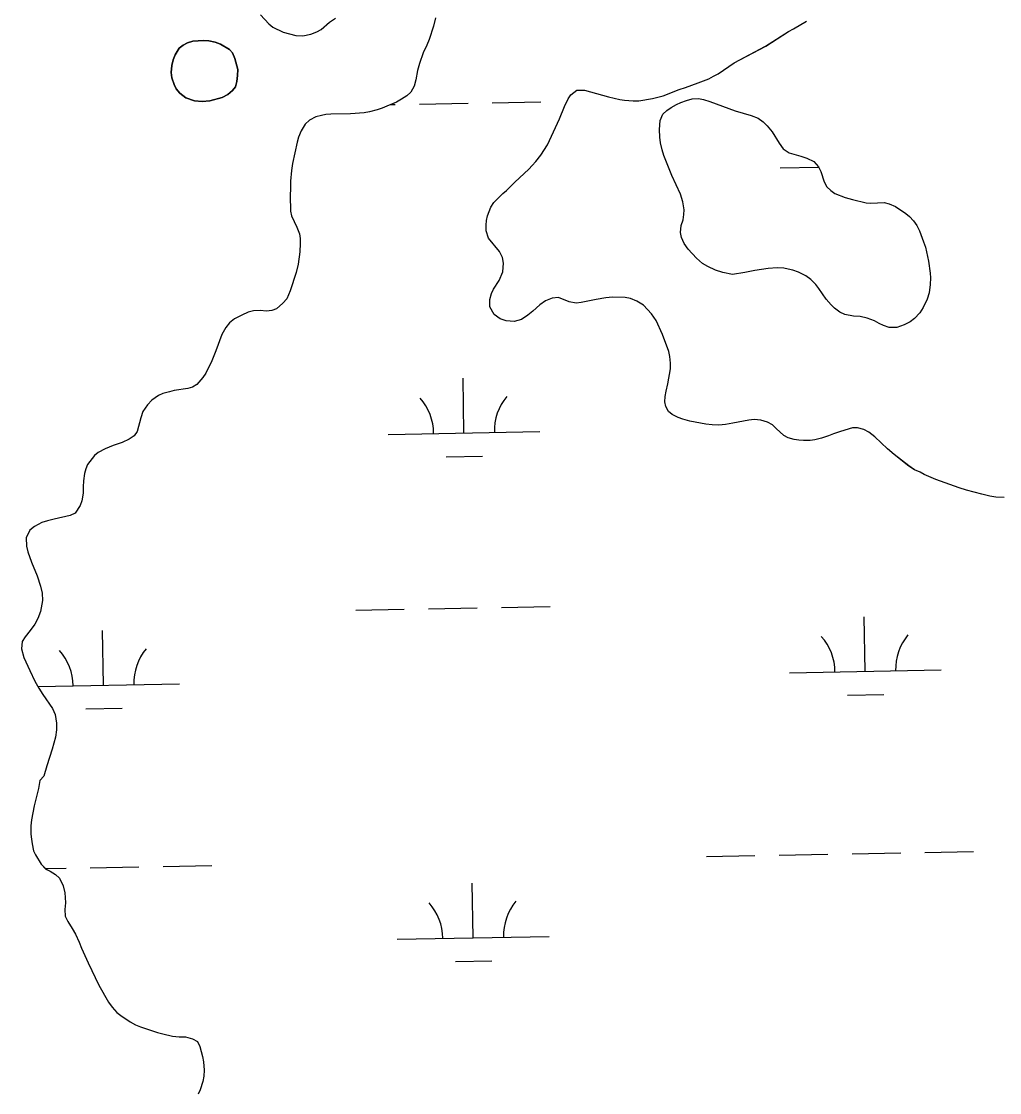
# Model space of a CAD drawing. Extents: x 3957609 to 3995875, y 234277 to 260273.
# Drawn here: x 3980270 to 3980914, y 245780 to 246486 of the extents above; entities that cross this region are included whole.
import ezdxf

# ---------------------------------------------------------------- set-up
doc = ezdxf.new("R2010")
doc.units = 0
doc.layers.add('V-TOPO-SHOR', color=7, linetype='Continuous')
doc.layers.add('V-WETL-SWMP', color=7, linetype='Continuous')

msp = doc.modelspace()

# ---------------------------------------------------------------- linework, layer by layer
at = {"layer": 'V-TOPO-SHOR'}
msp.add_line((3980690.215, 246414.421), (3980690.77, 246420.364), dxfattribs=at)
for points in [[(3980427.524, 246489.92), (3980433.021, 246483.95), (3980435.56, 246481.816), (3980442.341, 246478.605), (3980450.721, 246476.342), (3980455.391, 246476.109), (3980460.492, 246477.151), (3980464.533, 246478.728), (3980467.407, 246480.309), (3980472.842, 246485.062), (3980476.887, 246487.807)], [(3980542.611, 246488.071), (3980541.315, 246482.556), (3980538.517, 246473.753), (3980537.016, 246469.938), (3980534.552, 246464.851), (3980532.082, 246457.853), (3980530.897, 246453.294), (3980529.809, 246447.14), (3980528.732, 246443.003), (3980526.379, 246438.976), (3980523.927, 246436.652), (3980520.306, 246434.329), (3980517.009, 246432.539), (3980510.628, 246429.699)], [(3980676.595, 246433.375), (3980685.625, 246434.825), (3980692.641, 246436.707), (3980703.277, 246440.805), (3980707.315, 246442.063), (3980715.823, 246445.108), (3980722.841, 246447.84), (3980725.928, 246449.632), (3980728.905, 246451.107), (3980739.342, 246458.285), (3980760.197, 246469.346), (3980775.313, 246479.054), (3980778.61, 246480.739), (3980787.126, 246485.695)], [(3980369.064, 246448.432), (3980370.532, 246444.072), (3980371.902, 246441.307), (3980374.227, 246438.325), (3980378.142, 246435.335), (3980383.973, 246433.4), (3980389.068, 246432.849), (3980394.061, 246433.359), (3980402.139, 246435.45), (3980405.969, 246437.45), (3980409.059, 246440.092), (3980410.874, 246442.527), (3980411.738, 246446.134), (3980412.389, 246449.954), (3980412.407, 246453.988), (3980410.632, 246461.215), (3980408.946, 246464.832), (3980406.939, 246467.071), (3980401.006, 246470.597), (3980397.508, 246471.992), (3980393.371, 246472.858), (3980389.976, 246473.086), (3980382.754, 246472.69), (3980379.351, 246471.431), (3980376.584, 246469.954), (3980373.921, 246467.947), (3980371.142, 246463.605), (3980369.963, 246460.427), (3980368.992, 246456.607), (3980368.548, 246452.042), (3980369.064, 246448.432)], [(3980840.448, 246204.003), (3980832.196, 246211.894), (3980828.07, 246214.991), (3980824.891, 246216.703), (3980820.65, 246217.888), (3980817.463, 246217.901), (3980809.49, 246215.49), (3980804.919, 246213.917), (3980801.622, 246212.549), (3980796.944, 246211.083), (3980792.586, 246209.932), (3980789.61, 246209.414), (3980785.045, 246209.432), (3980781.967, 246209.658), (3980778.891, 246210.2), (3980774.967, 246211.28), (3980772.21, 246212.777), (3980767.029, 246217.469), (3980764.596, 246219.92), (3980761.417, 246221.632), (3980757.069, 246222.818), (3980752.717, 246223.26), (3980749.107, 246222.957), (3980738.586, 246220.877), (3980733.804, 246220.047), (3980729.45, 246219.533), (3980724.885, 246219.764), (3980720.746, 246220.207), (3980710.348, 246222.159), (3980705.683, 246223.559), (3980702.607, 246224.739), (3980698.583, 246226.666), (3980696.254, 246228.694), (3980694.462, 246231.887), (3980693.731, 246234.969), (3980693.958, 246238.577), (3980694.61, 246241.973), (3980695.797, 246246.745), (3980697.43, 246256.719), (3980697.551, 246260.436), (3980697.039, 246264.79), (3980696.307, 246268.085), (3980692.32, 246279.355), (3980688.005, 246288.61), (3980685.05, 246292.976), (3980679.657, 246298.625), (3980675.42, 246301.297), (3980671.074, 246303.014), (3980667.574, 246303.665), (3980659.398, 246304.015), (3980654.831, 246303.503), (3980648.562, 246302.469), (3980638.681, 246300.49), (3980635.388, 246299.972), (3980630.825, 246300.841), (3980623.722, 246303.63), (3980619.473, 246303.222), (3980615.112, 246301.437), (3980611.492, 246298.903), (3980606.804, 246294.781), (3980603.502, 246292.141), (3980599.455, 246289.29), (3980594.567, 246287.928), (3980589.152, 246288.27), (3980585.334, 246289.558), (3980581.312, 246292.548), (3980578.465, 246297.552), (3980578.486, 246302.434), (3980579.563, 246306.464), (3980580.849, 246309.219), (3980584.695, 246314.833), (3980587.055, 246320.661), (3980587.397, 246326.287), (3980586.774, 246330.113), (3980584.773, 246333.942), (3980577.589, 246342.89), (3980576.123, 246347.57), (3980576.137, 246351.285), (3980576.362, 246354.363), (3980577.011, 246357.546), (3980579.051, 246363.272), (3980581.187, 246366.235), (3980587.053, 246372.265), (3980589.396, 246374.165), (3980594.94, 246379.664), (3980604.104, 246388.227), (3980606.451, 246390.66), (3980608.798, 246393.304), (3980611.999, 246397.537), (3980616.487, 246404.316), (3980624.414, 246421.378), (3980627.738, 246429.539), (3980630.096, 246434.52), (3980631.91, 246437.168), (3980635.746, 246440.443), (3980640.841, 246440.422), (3980656.75, 246435.898), (3980664.07, 246434.276), (3980667.252, 246433.731), (3980672.878, 246433.389), (3980676.595, 246433.375)], [(3980690.77, 246420.364), (3980692.486, 246424.499), (3980695.044, 246426.93), (3980697.917, 246428.937), (3980701.538, 246430.94), (3980704.407, 246432.201), (3980708.13, 246433.565), (3980711.852, 246434.718), (3980715.886, 246434.915), (3980719.175, 246434.157), (3980723.417, 246432.867), (3980740.061, 246426.641), (3980750.665, 246423.624), (3980755.331, 246421.906), (3980758.507, 246419.557), (3980761.149, 246416.893), (3980764.426, 246412.95), (3980769.067, 246405.5), (3980771.811, 246401.666), (3980775.624, 246398.995), (3980783.366, 246396.947), (3980787.394, 246395.55), (3980791.847, 246393.408), (3980794.91, 246389.787), (3980796.489, 246386.701), (3980798.8, 246380.002), (3980800.592, 246376.705), (3980803.023, 246374.251), (3980805.669, 246372.33), (3980812.558, 246369.541), (3980817.332, 246368.249), (3980826.454, 246366.088), (3980829.534, 246365.863), (3980838.346, 246366.252), (3980841.636, 246365.387), (3980845.768, 246363.673), (3980852.439, 246359.08), (3980854.874, 246357.159), (3980857.622, 246354.281), (3980859.734, 246351.086), (3980861.524, 246347.576), (3980864.256, 246340.451), (3980865.409, 246336.943), (3980867.496, 246327.696), (3980868.63, 246319.729), (3980868.724, 246316.649), (3980868.599, 246312.297), (3980867.836, 246306.884), (3980866.543, 246302.536), (3980863.973, 246297.132), (3980861.728, 246293.531), (3980858.316, 246289.935), (3980855.439, 246287.717), (3980851.396, 246285.61), (3980846.506, 246284.037), (3980841.621, 246284.057), (3980837.806, 246285.241), (3980834.943, 246286.527), (3980831.873, 246288.45), (3980827.101, 246290.169), (3980822.433, 246291.143), (3980818.081, 246291.373), (3980812.247, 246292.565), (3980808.96, 246293.959), (3980805.468, 246296.628), (3980803.352, 246298.864), (3980800.077, 246302.7), (3980795.222, 246309.729), (3980793.215, 246312.285), (3980789.936, 246315.484), (3980786.761, 246317.939), (3980781.887, 246320.508), (3980778.07, 246321.796), (3980775.1, 246322.445), (3980772.128, 246322.988), (3980767.672, 246323.219), (3980761.829, 246322.924), (3980753.01, 246321.474), (3980746.528, 246320.121), (3980738.453, 246318.877), (3980731.877, 246320.18), (3980727.105, 246321.685), (3980722.02, 246324.149), (3980718.629, 246326.179), (3980714.715, 246329.699), (3980709.218, 246335.667), (3980706.578, 246339.394), (3980704.79, 246343.331), (3980704.166, 246346.624), (3980704.503, 246351.082), (3980705.794, 246355.004), (3980706.338, 246358.402), (3980706.455, 246361.48), (3980705.734, 246366.686), (3980704.164, 246371.787), (3980698.478, 246384.127), (3980693.117, 246397.209), (3980692.07, 246401.035), (3980691.03, 246405.711), (3980690.405, 246409.323), (3980690.215, 246414.421)], [(3980510.628, 246429.699), (3980507.543, 246428.542), (3980504.352, 246427.387), (3980499.251, 246426.029), (3980495.745, 246425.511), (3980486.824, 246424.804), (3980473.657, 246424.54), (3980470.577, 246424.235), (3980467.601, 246423.715), (3980463.88, 246422.668), (3980459.731, 246420.561), (3980456.96, 246417.919), (3980454.181, 246413.577), (3980452.466, 246409.442), (3980451.602, 246406.155), (3980448.467, 246392.046), (3980447.811, 246387.483), (3980447.25, 246380.371), (3980447.232, 246375.595), (3980447, 246371.03), (3980447.277, 246360.515), (3980447.901, 246357.435), (3980451.268, 246350.095), (3980453.054, 246345.628), (3980453.468, 246342.546), (3980453.56, 246339.362), (3980453.433, 246333.736), (3980452.337, 246325.775), (3980450.828, 246320.155), (3980447.064, 246308.173), (3980444.813, 246302.872), (3980442.251, 246299.911), (3980437.989, 246296.319), (3980434.907, 246295.055), (3980431.401, 246294.645), (3980427.262, 246295.088), (3980422.908, 246294.891), (3980419.295, 246294.058), (3980415.039, 246292.163), (3980410.251, 246289.741), (3980406.948, 246286.994), (3980404.6, 246283.924), (3980401.928, 246279.265), (3980398.061, 246268.662), (3980395.274, 246261.984), (3980391.418, 246253.825), (3980389.494, 246251.07), (3980385.441, 246246.311), (3980382.675, 246244.621), (3980379.59, 246243.785), (3980370.667, 246242.335), (3980367.478, 246241.604), (3980363.12, 246240.455), (3980360.143, 246239.087), (3980355.883, 246236.026), (3980352.897, 246233.064), (3980349.907, 246228.618), (3980348.614, 246224.481), (3980346.243, 246215.359), (3980344.213, 246212.609), (3980340.914, 246210.284), (3980336.339, 246208.285), (3980330.385, 246206.293), (3980325.066, 246204.085), (3980320.598, 246201.66), (3980318.042, 246199.549), (3980313.559, 246193.726), (3980312.273, 246190.865), (3980311.517, 246187.789), (3980310.859, 246182.909), (3980310.63, 246178.874), (3980310.616, 246174.84), (3980309.639, 246169.642), (3980308.67, 246166.672), (3980305.359, 246161.695), (3980302.166, 246160.01), (3980291.539, 246157.716), (3980287.076, 246156.567), (3980283.355, 246155.414), (3980278.46, 246152.887), (3980275.583, 246150.35), (3980273.121, 246145.262), (3980273.311, 246139.954), (3980274.251, 246136.233), (3980276.664, 246129.323), (3980280.24, 246120.387), (3980282.548, 246113.584), (3980283.59, 246108.908), (3980283.783, 246104.128), (3980282.478, 246096.809), (3980280.866, 246092.25), (3980278.835, 246088.541), (3980275.738, 246084.201), (3980272.324, 246080.074), (3980270.508, 246077.109), (3980269.957, 246072.12), (3980271.526, 246066.592), (3980275.419, 246057.87), (3980278.894, 246050.956), (3980281.424, 246046.272), (3980283.955, 246042.121)], [(3980917.295, 246171.946), (3980911.88, 246172.179), (3980907.847, 246172.832), (3980902.545, 246174.129), (3980892.469, 246176.824), (3980887.697, 246178.329), (3980872.218, 246183.808), (3980864.587, 246187.13), (3980861.937, 246188.629), (3980858.335, 246190.234), (3980854.415, 246192.694), (3980844.785, 246200.376), (3980840.448, 246204.003)], [(3980283.955, 246042.121), (3980290.5, 246032.858), (3980292.077, 246029.028), (3980293.009, 246023.292), (3980293.097, 246018.831), (3980292.335, 246014.057), (3980290.285, 246006.103), (3980286.63, 245995.181), (3980284.799, 245988.394), (3980282.026, 245985.537), (3980281.26, 245980.126), (3980278.347, 245968.776), (3980276.504, 245959.439), (3980276.17, 245955.513), (3980276.254, 245949.992), (3980276.56, 245946.805), (3980276.971, 245943.725), (3980278.014, 245939.154), (3980279.277, 245936.389), (3980282.97, 245930.323), (3980286.14, 245927.017), (3980288.897, 245925.731), (3980292.497, 245923.488), (3980294.928, 245921.141), (3980297.351, 245916.036), (3980298.5, 245911.465), (3980298.807, 245908.278), (3980298.897, 245904.88), (3980298.455, 245900.528), (3980298.756, 245895.961), (3980300.439, 245892.451), (3980303.288, 245887.876), (3980305.504, 245884.257), (3980308.029, 245879.043), (3980309.606, 245875.002), (3980314.026, 245865.215), (3980320.975, 245850.535), (3980327.299, 245839.467), (3980329.728, 245836.166), (3980332.898, 245832.543), (3980335.331, 245830.515), (3980341.473, 245826.35), (3980345.182, 245824.423), (3980348.362, 245823.136), (3980359.602, 245819.481), (3980363.208, 245818.51), (3980369.572, 245817.103), (3980373.817, 245816.663), (3980378.065, 245816.644), (3980382.732, 245815.246), (3980386.015, 245813.533), (3980387.383, 245810.236), (3980389.265, 245803.539), (3980389.89, 245800.139), (3980390.291, 245794.51), (3980390.168, 245790.688), (3980389.519, 245787.081), (3980387.797, 245781.673), (3980386.298, 245778.705)]]:
    msp.add_lwpolyline(points, dxfattribs=at)
at = {"layer": 'V-WETL-SWMP'}
for p, q in [((3980580.121, 246432.086), (3980612.115, 246432.668)), ((3980513.26, 246430.87), (3980516.131, 246430.922)), ((3980532.129, 246431.213), (3980564.123, 246431.795)), ((3980769.778, 246389.097), (3980795.028, 246389.556)), ((3980561.482, 246214.468), (3980560.827, 246250.462)), ((3980511.49, 246213.559), (3980611.474, 246215.377)), ((3980549.764, 246198.821), (3980573.76, 246199.258)), ((3980490.185, 246097.721), (3980522.179, 246098.302)), ((3980538.177, 246098.593), (3980570.171, 246099.175)), ((3980586.169, 246099.466), (3980618.163, 246100.048)), ((3980825.817, 246057.386), (3980825.163, 246093.38)), ((3980323.992, 246048.261), (3980323.338, 246084.255)), ((3980775.826, 246056.477), (3980875.809, 246058.295)), ((3980280.774, 246047.475), (3980373.984, 246049.17)), ((3980814.1, 246041.739), (3980838.096, 246042.175)), ((3980312.275, 246032.614), (3980336.271, 246033.051)), ((3980865.15, 245938.01), (3980897.145, 245938.592)), ((3980721.174, 245935.392), (3980753.169, 245935.974)), ((3980769.166, 245936.265), (3980801.161, 245936.846)), ((3980817.158, 245937.137), (3980849.153, 245937.719)), ((3980285.703, 245927.474), (3980299.336, 245927.722)), ((3980315.333, 245928.013), (3980347.328, 245928.594)), ((3980363.325, 245928.885), (3980395.32, 245929.467)), ((3980567.53, 245881.848), (3980566.875, 245917.842)), ((3980517.538, 245880.939), (3980617.522, 245882.757)), ((3980555.812, 245866.201), (3980579.809, 245866.638))]:
    msp.add_line(p, q, dxfattribs=at)
for points in [[(3980427.523, 246489.92), (3980433.02, 246483.951), (3980435.56, 246481.817), (3980442.342, 246478.605), (3980450.721, 246476.341), (3980455.391, 246476.109), (3980460.492, 246477.15), (3980464.533, 246478.727), (3980467.406, 246480.308), (3980472.841, 246485.063), (3980476.887, 246487.807)], [(3980542.611, 246488.071), (3980541.314, 246482.555), (3980538.518, 246473.754), (3980537.016, 246469.937), (3980534.553, 246464.851), (3980532.083, 246457.853), (3980530.896, 246453.293), (3980529.809, 246447.139), (3980528.731, 246443.002), (3980526.378, 246438.977), (3980523.927, 246436.651), (3980520.307, 246434.33), (3980517.009, 246432.539), (3980510.627, 246429.698), (3980507.543, 246428.542), (3980504.353, 246427.387), (3980499.251, 246426.028), (3980495.745, 246425.511), (3980486.823, 246424.804), (3980473.656, 246424.539), (3980470.576, 246424.234), (3980467.601, 246423.715)], [(3980728.906, 246451.106), (3980739.341, 246458.284), (3980760.196, 246469.347), (3980775.313, 246479.054), (3980778.611, 246480.739), (3980787.125, 246485.695)], [(3980801.621, 246212.55), (3980796.944, 246211.083), (3980792.586, 246209.933), (3980789.611, 246209.414), (3980785.045, 246209.433), (3980781.967, 246209.658), (3980778.89, 246210.201), (3980774.966, 246211.279), (3980772.211, 246212.776), (3980767.028, 246217.469), (3980764.596, 246219.921), (3980761.417, 246221.633), (3980757.069, 246222.819), (3980752.718, 246223.261), (3980749.106, 246222.957), (3980738.586, 246220.876), (3980733.805, 246220.047), (3980729.45, 246219.533), (3980724.885, 246219.764), (3980720.746, 246220.206), (3980710.349, 246222.159), (3980705.683, 246223.559), (3980702.608, 246224.739), (3980698.582, 246226.667), (3980696.254, 246228.694), (3980694.462, 246231.886), (3980693.731, 246234.968), (3980693.958, 246238.577), (3980694.609, 246241.972), (3980695.797, 246246.745), (3980697.43, 246256.719), (3980697.551, 246260.435), (3980697.038, 246264.79), (3980696.308, 246268.085), (3980692.319, 246279.356), (3980688.004, 246288.611), (3980685.049, 246292.976), (3980679.657, 246298.625), (3980675.42, 246301.297), (3980671.074, 246303.013), (3980667.573, 246303.665), (3980659.399, 246304.016), (3980654.831, 246303.504), (3980648.563, 246302.468), (3980638.68, 246300.491), (3980635.387, 246299.973), (3980630.824, 246300.841), (3980623.722, 246303.631), (3980619.473, 246303.223), (3980615.113, 246301.436), (3980611.492, 246298.903), (3980606.804, 246294.781), (3980603.502, 246292.14), (3980599.455, 246289.29), (3980594.566, 246287.929), (3980589.152, 246288.27), (3980585.335, 246289.559), (3980581.313, 246292.549), (3980578.466, 246297.551), (3980578.486, 246302.435), (3980579.564, 246306.465), (3980580.85, 246309.22), (3980584.695, 246314.832), (3980587.054, 246320.662), (3980587.396, 246326.288), (3980586.774, 246330.113), (3980584.773, 246333.943), (3980577.589, 246342.891), (3980576.122, 246347.569), (3980576.137, 246351.285), (3980576.362, 246354.364), (3980577.012, 246357.546), (3980579.052, 246363.271), (3980581.188, 246366.236), (3980587.052, 246372.264), (3980589.396, 246374.165), (3980594.939, 246379.664), (3980604.105, 246388.227), (3980606.451, 246390.66), (3980608.798, 246393.304), (3980612, 246397.538), (3980616.487, 246404.315), (3980624.414, 246421.378), (3980627.738, 246429.54), (3980630.095, 246434.52), (3980631.91, 246437.167), (3980635.746, 246440.443), (3980640.842, 246440.422), (3980656.75, 246435.898), (3980664.07, 246434.276), (3980667.253, 246433.732), (3980672.879, 246433.39), (3980676.595, 246433.375), (3980685.626, 246434.825), (3980692.641, 246436.708), (3980703.276, 246440.805), (3980707.315, 246442.063), (3980715.822, 246445.107), (3980722.841, 246447.839), (3980725.927, 246449.632), (3980728.906, 246451.106)], [(3980690.215, 246414.421), (3980690.77, 246420.365), (3980692.485, 246424.499), (3980695.043, 246426.93), (3980697.918, 246428.936), (3980701.537, 246430.939), (3980704.408, 246432.201), (3980708.13, 246433.566), (3980711.851, 246434.719), (3980715.887, 246434.915), (3980719.175, 246434.158), (3980723.417, 246432.867), (3980740.061, 246426.641), (3980750.666, 246423.625), (3980755.331, 246421.907), (3980758.507, 246419.558), (3980761.15, 246416.893), (3980764.426, 246412.951), (3980769.067, 246405.5), (3980771.812, 246401.666), (3980775.624, 246398.996), (3980783.366, 246396.948), (3980787.395, 246395.551), (3980791.846, 246393.409), (3980794.91, 246389.787), (3980796.49, 246386.701), (3980798.799, 246380.003), (3980800.591, 246376.704), (3980803.023, 246374.252), (3980805.669, 246372.33), (3980812.559, 246369.541), (3980817.332, 246368.248), (3980826.454, 246366.087), (3980829.533, 246365.862), (3980838.347, 246366.251), (3980841.635, 246365.388), (3980845.769, 246363.673), (3980852.439, 246359.08), (3980854.873, 246357.159), (3980857.622, 246354.281), (3980859.733, 246351.087), (3980861.523, 246347.576), (3980864.255, 246340.451), (3980865.409, 246336.942), (3980867.495, 246327.697), (3980868.63, 246319.729), (3980868.724, 246316.649), (3980868.6, 246312.297), (3980867.835, 246306.885), (3980866.543, 246302.537), (3980863.973, 246297.132), (3980861.728, 246293.531), (3980858.316, 246289.935), (3980855.44, 246287.717), (3980851.397, 246285.61), (3980846.506, 246284.037), (3980841.622, 246284.057), (3980837.805, 246285.241), (3980834.943, 246286.527), (3980831.872, 246288.45), (3980827.101, 246290.168), (3980822.433, 246291.143), (3980818.081, 246291.373), (3980812.246, 246292.565), (3980808.96, 246293.959), (3980805.467, 246296.627), (3980803.353, 246298.865), (3980800.077, 246302.701), (3980795.222, 246309.729), (3980793.215, 246312.285), (3980789.936, 246315.484), (3980786.761, 246317.939), (3980781.887, 246320.507), (3980778.07, 246321.796), (3980775.1, 246322.445), (3980772.129, 246322.988), (3980767.671, 246323.219), (3980761.83, 246322.924), (3980753.011, 246321.474), (3980746.529, 246320.12), (3980738.454, 246318.878), (3980731.877, 246320.179), (3980727.105, 246321.685), (3980722.019, 246324.148), (3980718.629, 246326.179), (3980714.715, 246329.699), (3980709.218, 246335.667), (3980706.579, 246339.394), (3980704.79, 246343.33), (3980704.166, 246346.624), (3980704.503, 246351.082), (3980705.793, 246355.005), (3980706.338, 246358.401), (3980706.456, 246361.479), (3980705.734, 246366.685), (3980704.163, 246371.788), (3980698.479, 246384.127), (3980693.117, 246397.209), (3980692.071, 246401.035)], [(3980467.601, 246423.715), (3980463.88, 246422.668), (3980459.731, 246420.561), (3980456.96, 246417.918), (3980454.181, 246413.576), (3980452.466, 246409.443), (3980451.603, 246406.155), (3980448.466, 246392.046), (3980447.811, 246387.483), (3980447.251, 246380.371), (3980447.231, 246375.594), (3980447, 246371.029), (3980447.276, 246360.516), (3980447.901, 246357.435), (3980451.268, 246350.095), (3980453.055, 246345.628), (3980453.467, 246342.547), (3980453.561, 246339.362), (3980453.432, 246333.735), (3980452.337, 246325.776), (3980450.828, 246320.155), (3980447.063, 246308.172), (3980444.812, 246302.873), (3980442.251, 246299.91), (3980437.99, 246296.318), (3980434.906, 246295.056), (3980431.4, 246294.646), (3980427.261, 246295.087), (3980422.907, 246294.892), (3980419.294, 246294.058), (3980415.039, 246292.164), (3980410.251, 246289.741), (3980406.948, 246286.994), (3980404.6, 246283.925), (3980401.927, 246279.264), (3980398.061, 246268.662), (3980395.273, 246261.984), (3980391.418, 246253.824), (3980389.495, 246251.071), (3980385.441, 246246.31), (3980382.674, 246244.622), (3980379.591, 246243.786), (3980370.667, 246242.335), (3980367.478, 246241.605), (3980363.12, 246240.455), (3980360.142, 246239.087), (3980355.882, 246236.025), (3980352.897, 246233.064), (3980349.906, 246228.617), (3980348.615, 246224.481), (3980346.242, 246215.36), (3980344.214, 246212.608), (3980340.913, 246210.285), (3980336.339, 246208.286), (3980330.385, 246206.293), (3980325.067, 246204.085), (3980320.598, 246201.661), (3980318.041, 246199.548), (3980313.558, 246193.727), (3980312.272, 246190.865), (3980311.517, 246187.789), (3980310.86, 246182.908), (3980310.631, 246178.874), (3980310.615, 246174.839), (3980309.638, 246169.641), (3980308.67, 246166.672), (3980305.358, 246161.695), (3980302.166, 246160.009), (3980291.539, 246157.717), (3980287.075, 246156.567), (3980283.354, 246155.414), (3980278.46, 246152.886), (3980275.583, 246150.349), (3980273.12, 246145.263), (3980273.311, 246139.953), (3980274.251, 246136.233), (3980276.665, 246129.322), (3980280.239, 246120.388), (3980282.547, 246113.584), (3980283.59, 246108.908), (3980283.783, 246104.129), (3980282.479, 246096.808), (3980280.867, 246092.249), (3980278.835, 246088.541), (3980275.738, 246084.201), (3980272.324, 246080.074), (3980270.507, 246077.108), (3980269.956, 246072.12), (3980271.526, 246066.593), (3980275.419, 246057.87), (3980278.894, 246050.955), (3980281.424, 246046.273), (3980283.955, 246042.121), (3980290.5, 246032.857), (3980292.077, 246029.029), (3980293.009, 246023.291), (3980293.097, 246018.832), (3980292.335, 246014.057), (3980290.285, 246006.102), (3980286.63, 245995.181), (3980284.798, 245988.393)], [(3980692.071, 246401.035), (3980691.029, 246405.711), (3980690.406, 246409.324), (3980690.215, 246414.421)], [(3980917.294, 246171.945), (3980911.88, 246172.179), (3980907.848, 246172.833), (3980902.545, 246174.128), (3980892.469, 246176.824), (3980887.697, 246178.33), (3980872.218, 246183.808), (3980864.587, 246187.13), (3980861.938, 246188.628), (3980858.335, 246190.235), (3980854.416, 246192.693), (3980844.786, 246200.377), (3980840.447, 246204.004), (3980832.197, 246211.895), (3980828.069, 246214.991), (3980824.891, 246216.703), (3980820.649, 246217.888), (3980817.463, 246217.901), (3980809.49, 246215.491), (3980804.918, 246213.917), (3980801.621, 246212.55)], [(3980284.798, 245988.393), (3980282.026, 245985.537), (3980281.26, 245980.125), (3980278.347, 245968.776), (3980276.504, 245959.44), (3980276.17, 245955.513), (3980276.254, 245949.992), (3980276.559, 245946.805), (3980276.971, 245943.724), (3980278.014, 245939.154), (3980279.277, 245936.389), (3980282.969, 245930.322), (3980286.141, 245927.017), (3980288.896, 245925.732), (3980292.497, 245923.488), (3980294.929, 245921.142), (3980297.351, 245916.036), (3980298.5, 245911.465), (3980298.806, 245908.279), (3980298.898, 245904.881), (3980298.455, 245900.529), (3980298.755, 245895.962), (3980300.44, 245892.452), (3980303.288, 245887.875), (3980305.503, 245884.256), (3980308.03, 245879.043), (3980309.606, 245875.002), (3980314.026, 245865.215), (3980320.974, 245850.535), (3980327.299, 245839.467), (3980329.728, 245836.165), (3980332.898, 245832.542), (3980335.332, 245830.515), (3980341.473, 245826.349), (3980345.182, 245824.423), (3980348.362, 245823.136), (3980359.602, 245819.48), (3980363.208, 245818.51), (3980369.572, 245817.104), (3980373.818, 245816.662), (3980378.065, 245816.644), (3980382.731, 245815.245), (3980386.015, 245813.533), (3980387.382, 245810.236), (3980389.266, 245803.539), (3980389.889, 245800.139), (3980390.291, 245794.51), (3980390.169, 245790.688), (3980389.518, 245787.081), (3980387.797, 245781.673), (3980386.298, 245778.706)]]:
    msp.add_lwpolyline(points, dxfattribs=at)
msp.add_lwpolyline([(3980370.533, 246444.072), (3980369.064, 246448.431), (3980368.548, 246452.043), (3980368.991, 246456.607), (3980369.963, 246460.426), (3980371.143, 246463.606), (3980373.922, 246467.948), (3980376.584, 246469.955), (3980379.351, 246471.43), (3980382.754, 246472.69), (3980389.975, 246473.085), (3980393.372, 246472.859), (3980397.509, 246471.993), (3980401.007, 246470.598), (3980406.939, 246467.07), (3980408.947, 246464.833), (3980410.631, 246461.216), (3980412.407, 246453.988), (3980412.39, 246449.954), (3980411.738, 246446.134), (3980410.874, 246442.528), (3980409.059, 246440.093), (3980405.969, 246437.451), (3980402.138, 246435.449), (3980394.061, 246433.359), (3980389.068, 246432.848), (3980383.974, 246433.4), (3980378.142, 246435.335), (3980374.226, 246438.324), (3980371.902, 246441.306)], close=True, dxfattribs=at)
for centre, start, end in [((3980506.239, 246213.938), 0.269879, 41.813537), ((3980616.707, 246215.947), 140.269876, 181.813534), ((3980770.575, 246056.856), 0.269879, 41.813537), ((3980881.043, 246058.865), 140.269876, 181.813534), ((3980268.75, 246047.731), 0.269879, 41.813537), ((3980379.217, 246049.74), 140.269876, 181.813534), ((3980512.288, 245881.318), 0.269879, 41.813537), ((3980622.755, 245883.327), 140.269876, 181.813534)]:
    msp.add_arc(centre, 35.246, start, end, dxfattribs=at)

doc.saveas('drawing.dxf')
